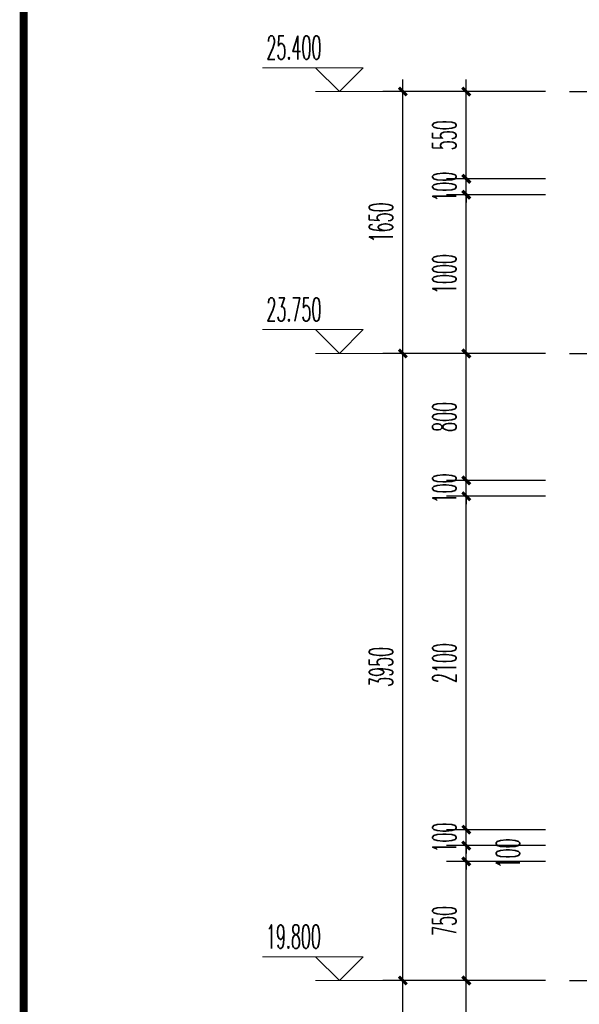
# Model space of a CAD drawing. Extents: x 1779708 to 7299578, y -1121471 to 88434.
# Tile 991 of 1056: x 6981094 to 6984621, y -954023 to -947821. Entities that reach past the tile are written whole.
import ezdxf

# ---------------------------------------------------------------- set-up
doc = ezdxf.new("R2010")
doc.units = 0
doc.header["$LTSCALE"] = 1000
doc.header["$MEASUREMENT"] = 0
doc.linetypes.add('DOTE', pattern=[2.42, 2, -0.2, 0.02, -0.2])
doc.layers.get('0').update_dxf_attribs({"linetype": 'CONTINUOUS'})
doc.layers.get('Defpoints').update_dxf_attribs({"linetype": 'CONTINUOUS'})
for name, color, linetype in [('AXIS', 3, 'CONTINUOUS'), ('DOTE', 1, 'DOTE'), ('PUB_TEXT', 7, 'CONTINUOUS'), ('PUB_TITLE', 4, 'CONTINUOUS'), ('可见线', 6, 'CONTINUOUS')]:
    doc.layers.add(name, color=color, linetype=linetype)
doc.layers.add('DIM_ELEV', color=3, linetype='CONTINUOUS', lineweight=13)
doc.styles.add('_TCH_DIM', font='SIMPLEX.shx', dxfattribs={"width": 0.7, "bigfont": 'GBCBIG.shx'})
doc.styles.add('_TCH_DIM_T3', font='SIMPLEX.shx', dxfattribs={"width": 0.494118, "bigfont": 'GBCBIG.shx'})
doc.dimstyles.new('_TCH_ARCH&&50', dxfattribs={"dimtxt": 148.75, "dimasz": 50, "dimexe": 125, "dimexo": 150, "dimgap": 63.125, "dimtad": 1, "dimdec": 0, "dimzin": 0, "dimdsep": 46, "dimtxsty": '_TCH_DIM_T3', "dimblk": 'ARCHTICK', "dimcen": 0.09, "dimdle": 75, "dimclrt": 7, "dimazin": 2, "dimtfac": 1, "dimtdec": 0, "dimtix": 1, "dimtmove": 2, "dimatfit": 3, "dimfxl": 250, "dimtolj": 1, "dimtzin": 0, "dimarcsym": 0})

# ---------------------------------------------------------------- blocks, each defined once
blk = doc.blocks.new('A$C3D8761CE')
at = {"layer": 'PUB_TITLE', "const_width": 100}
blk.add_lwpolyline([(2500, 1000), (83100, 1000), (83100, 58400), (2500, 58400)], close=True, dxfattribs=at)
blk = doc.blocks.new('_ArchTick')
at = {"color": 0, "linetype": 'ByBlock', "const_width": 0.4}
blk.add_lwpolyline([(-0.5, -0.5), (0.5, 0.5)], dxfattribs=at)
blk = doc.blocks.new('*D778')
at = {"layer": 'AXIS', "color": 0, "lineweight": -2, "transparency": 16777216}
for p, q in [((6983508.9, -957848.2), (6983508.9, -953798.2)), ((6984408.9, -953873.2), (6983383.9, -953873.2)), ((6984408.9, -957773.2), (6983383.9, -957773.2))]:
    blk.add_line(p, q, dxfattribs=at)
at = {"layer": 'Defpoints', "color": 0, "transparency": 16777216}
for p in [(6983508.9, -953873.2), (6984558.9, -953873.2), (6984558.9, -957773.2)]:
    blk.add_point(p, dxfattribs=at)
at = {"layer": 'AXIS', "color": 0, "lineweight": -2, "transparency": 16777216, "xscale": 50, "yscale": 50, "zscale": 50}
for p, rotation in [((6983508.9, -953873.2), 90), ((6983508.9, -957773.2), 270)]:
    blk.add_blockref('_ArchTick', p, dxfattribs=dict(at, rotation=rotation))
at = {"layer": 'AXIS', "color": 7, "transparency": 16777216, "insert": (6983371.4, -955823.2), "char_height": 148.75, "attachment_point": 5, "rotation": 90, "style": '_TCH_DIM_T3'}
blk.add_mtext('\\A1;3900', dxfattribs=at)
blk = doc.blocks.new('*D779')
at = {"layer": 'AXIS', "color": 0, "lineweight": -2, "transparency": 16777216}
for p, q in [((6983508.9, -953948.2), (6983508.9, -949848.2)), ((6984408.9, -949923.2), (6983383.9, -949923.2)), ((6984408.9, -953873.2), (6983383.9, -953873.2))]:
    blk.add_line(p, q, dxfattribs=at)
at = {"layer": 'Defpoints', "color": 0, "transparency": 16777216}
for p in [(6983508.9, -949923.2), (6984558.9, -949923.2), (6984558.9, -953873.2)]:
    blk.add_point(p, dxfattribs=at)
at = {"layer": 'AXIS', "color": 0, "lineweight": -2, "transparency": 16777216, "xscale": 50, "yscale": 50, "zscale": 50}
for p, rotation in [((6983508.9, -949923.2), 90), ((6983508.9, -953873.2), 270)]:
    blk.add_blockref('_ArchTick', p, dxfattribs=dict(at, rotation=rotation))
at = {"layer": 'AXIS', "color": 7, "transparency": 16777216, "insert": (6983371.4, -951898.2), "char_height": 148.75, "attachment_point": 5, "rotation": 90, "style": '_TCH_DIM_T3'}
blk.add_mtext('\\A1;3950', dxfattribs=at)
blk = doc.blocks.new('*D780')
at = {"layer": 'AXIS', "color": 0, "lineweight": -2, "transparency": 16777216}
for p, q in [((6983508.9, -949998.2), (6983508.9, -948198.2)), ((6984408.9, -948273.2), (6983383.9, -948273.2)), ((6984408.9, -949923.2), (6983383.9, -949923.2))]:
    blk.add_line(p, q, dxfattribs=at)
at = {"layer": 'Defpoints', "color": 0, "transparency": 16777216}
for p in [(6983508.9, -948273.2), (6984558.9, -948273.2), (6984558.9, -949923.2)]:
    blk.add_point(p, dxfattribs=at)
at = {"layer": 'AXIS', "color": 0, "lineweight": -2, "transparency": 16777216, "xscale": 50, "yscale": 50, "zscale": 50}
for p, rotation in [((6983508.9, -948273.2), 90), ((6983508.9, -949923.2), 270)]:
    blk.add_blockref('_ArchTick', p, dxfattribs=dict(at, rotation=rotation))
at = {"layer": 'AXIS', "color": 7, "transparency": 16777216, "insert": (6983371.4, -949098.2), "char_height": 148.75, "attachment_point": 5, "rotation": 90, "style": '_TCH_DIM_T3'}
blk.add_mtext('\\A1;1650', dxfattribs=at)
blk = doc.blocks.new('*D860')
at = {"layer": 'AXIS', "color": 0, "lineweight": -2, "transparency": 16777216}
for p, q in [((6983908.9, -954598.2), (6983908.9, -953798.2)), ((6984408.9, -953873.2), (6983783.9, -953873.2)), ((6984408.9, -954523.2), (6983783.9, -954523.2))]:
    blk.add_line(p, q, dxfattribs=at)
at = {"layer": 'Defpoints', "color": 0, "transparency": 16777216}
for p in [(6983908.9, -953873.2), (6984558.9, -953873.2), (6984558.9, -954523.2)]:
    blk.add_point(p, dxfattribs=at)
at = {"layer": 'AXIS', "color": 0, "lineweight": -2, "transparency": 16777216, "xscale": 50, "yscale": 50, "zscale": 50}
for p, rotation in [((6983908.9, -953873.2), 90), ((6983908.9, -954523.2), 270)]:
    blk.add_blockref('_ArchTick', p, dxfattribs=dict(at, rotation=rotation))
at = {"layer": 'AXIS', "color": 7, "transparency": 16777216, "insert": (6983771.4, -954198.2), "char_height": 148.75, "attachment_point": 5, "rotation": 90, "style": '_TCH_DIM_T3'}
blk.add_mtext('\\A1;650', dxfattribs=at)
blk = doc.blocks.new('*D861')
at = {"layer": 'AXIS', "color": 0, "lineweight": -2, "transparency": 16777216}
for p, q in [((6983908.9, -953948.2), (6983908.9, -953048.2)), ((6984408.9, -953123.2), (6983783.9, -953123.2)), ((6984408.9, -953873.2), (6983783.9, -953873.2))]:
    blk.add_line(p, q, dxfattribs=at)
at = {"layer": 'Defpoints', "color": 0, "transparency": 16777216}
for p in [(6983908.9, -953123.2), (6984558.9, -953123.2), (6984558.9, -953873.2)]:
    blk.add_point(p, dxfattribs=at)
at = {"layer": 'AXIS', "color": 0, "lineweight": -2, "transparency": 16777216, "xscale": 50, "yscale": 50, "zscale": 50}
for p, rotation in [((6983908.9, -953123.2), 90), ((6983908.9, -953873.2), 270)]:
    blk.add_blockref('_ArchTick', p, dxfattribs=dict(at, rotation=rotation))
at = {"layer": 'AXIS', "color": 7, "transparency": 16777216, "insert": (6983771.4, -953498.2), "char_height": 148.75, "attachment_point": 5, "rotation": 90, "style": '_TCH_DIM_T3'}
blk.add_mtext('\\A1;750', dxfattribs=at)
blk = doc.blocks.new('*D862')
at = {"layer": 'AXIS', "color": 0, "lineweight": -2, "transparency": 16777216}
for p, q in [((6984408.9, -953023.2), (6983783.9, -953023.2)), ((6983908.9, -953023.2), (6983908.9, -952973.2)), ((6983908.9, -953123.2), (6983908.9, -953023.2)), ((6984408.9, -953123.2), (6983783.9, -953123.2)), ((6983908.9, -953123.2), (6983908.9, -953173.2))]:
    blk.add_line(p, q, dxfattribs=at)
at = {"layer": 'Defpoints', "color": 0, "transparency": 16777216}
for p in [(6983908.9, -953023.2), (6984558.9, -953023.2), (6984558.9, -953123.2)]:
    blk.add_point(p, dxfattribs=at)
at = {"layer": 'AXIS', "color": 0, "lineweight": -2, "transparency": 16777216, "xscale": 50, "yscale": 50, "zscale": 50}
for p, rotation in [((6983908.9, -953023.2), 270), ((6983908.9, -953123.2), 90)]:
    blk.add_blockref('_ArchTick', p, dxfattribs=dict(at, rotation=rotation))
at = {"layer": 'AXIS', "color": 7, "transparency": 16777216, "insert": (6984171.4, -953073.2), "char_height": 148.75, "attachment_point": 5, "rotation": 90, "style": '_TCH_DIM_T3'}
blk.add_mtext('\\A1;100', dxfattribs=at)
blk = doc.blocks.new('*D863')
at = {"layer": 'AXIS', "color": 0, "lineweight": -2, "transparency": 16777216}
for p, q in [((6983908.9, -952923.2), (6983908.9, -952873.2)), ((6984408.9, -952923.2), (6983783.9, -952923.2)), ((6983908.9, -953023.2), (6983908.9, -952923.2)), ((6984408.9, -953023.2), (6983783.9, -953023.2)), ((6983908.9, -953023.2), (6983908.9, -953073.2))]:
    blk.add_line(p, q, dxfattribs=at)
at = {"layer": 'Defpoints', "color": 0, "transparency": 16777216}
for p in [(6983908.9, -952923.2), (6984558.9, -952923.2), (6984558.9, -953023.2)]:
    blk.add_point(p, dxfattribs=at)
at = {"layer": 'AXIS', "color": 0, "lineweight": -2, "transparency": 16777216, "xscale": 50, "yscale": 50, "zscale": 50}
for p, rotation in [((6983908.9, -952923.2), 270), ((6983908.9, -953023.2), 90)]:
    blk.add_blockref('_ArchTick', p, dxfattribs=dict(at, rotation=rotation))
at = {"layer": 'AXIS', "color": 7, "transparency": 16777216, "insert": (6983771.4, -952973.2), "char_height": 148.75, "attachment_point": 5, "rotation": 90, "style": '_TCH_DIM_T3'}
blk.add_mtext('\\A1;100', dxfattribs=at)
blk = doc.blocks.new('*D864')
at = {"layer": 'AXIS', "color": 0, "lineweight": -2, "transparency": 16777216}
for p, q in [((6983908.9, -952998.2), (6983908.9, -950748.2)), ((6984408.9, -950823.2), (6983783.9, -950823.2)), ((6984408.9, -952923.2), (6983783.9, -952923.2))]:
    blk.add_line(p, q, dxfattribs=at)
at = {"layer": 'Defpoints', "color": 0, "transparency": 16777216}
for p in [(6983908.9, -950823.2), (6984558.9, -950823.2), (6984558.9, -952923.2)]:
    blk.add_point(p, dxfattribs=at)
at = {"layer": 'AXIS', "color": 0, "lineweight": -2, "transparency": 16777216, "xscale": 50, "yscale": 50, "zscale": 50}
for p, rotation in [((6983908.9, -950823.2), 90), ((6983908.9, -952923.2), 270)]:
    blk.add_blockref('_ArchTick', p, dxfattribs=dict(at, rotation=rotation))
at = {"layer": 'AXIS', "color": 7, "transparency": 16777216, "insert": (6983771.4, -951873.2), "char_height": 148.75, "attachment_point": 5, "rotation": 90, "style": '_TCH_DIM_T3'}
blk.add_mtext('\\A1;2100', dxfattribs=at)
blk = doc.blocks.new('*D865')
at = {"layer": 'AXIS', "color": 0, "lineweight": -2, "transparency": 16777216}
for p, q in [((6983908.9, -950723.2), (6983908.9, -950673.2)), ((6984408.9, -950723.2), (6983783.9, -950723.2)), ((6983908.9, -950823.2), (6983908.9, -950723.2)), ((6984408.9, -950823.2), (6983783.9, -950823.2)), ((6983908.9, -950823.2), (6983908.9, -950873.2))]:
    blk.add_line(p, q, dxfattribs=at)
at = {"layer": 'Defpoints', "color": 0, "transparency": 16777216}
for p in [(6983908.9, -950723.2), (6984558.9, -950723.2), (6984558.9, -950823.2)]:
    blk.add_point(p, dxfattribs=at)
at = {"layer": 'AXIS', "color": 0, "lineweight": -2, "transparency": 16777216, "xscale": 50, "yscale": 50, "zscale": 50}
for p, rotation in [((6983908.9, -950723.2), 270), ((6983908.9, -950823.2), 90)]:
    blk.add_blockref('_ArchTick', p, dxfattribs=dict(at, rotation=rotation))
at = {"layer": 'AXIS', "color": 7, "transparency": 16777216, "insert": (6983771.4, -950773.2), "char_height": 148.75, "attachment_point": 5, "rotation": 90, "style": '_TCH_DIM_T3'}
blk.add_mtext('\\A1;100', dxfattribs=at)
blk = doc.blocks.new('*D866')
at = {"layer": 'AXIS', "color": 0, "lineweight": -2, "transparency": 16777216}
for p, q in [((6983908.9, -950798.2), (6983908.9, -949848.2)), ((6984408.9, -949923.2), (6983783.9, -949923.2)), ((6984408.9, -950723.2), (6983783.9, -950723.2))]:
    blk.add_line(p, q, dxfattribs=at)
at = {"layer": 'Defpoints', "color": 0, "transparency": 16777216}
for p in [(6983908.9, -949923.2), (6984558.9, -949923.2), (6984558.9, -950723.2)]:
    blk.add_point(p, dxfattribs=at)
at = {"layer": 'AXIS', "color": 0, "lineweight": -2, "transparency": 16777216, "xscale": 50, "yscale": 50, "zscale": 50}
for p, rotation in [((6983908.9, -949923.2), 90), ((6983908.9, -950723.2), 270)]:
    blk.add_blockref('_ArchTick', p, dxfattribs=dict(at, rotation=rotation))
at = {"layer": 'AXIS', "color": 7, "transparency": 16777216, "insert": (6983771.4, -950323.2), "char_height": 148.75, "attachment_point": 5, "rotation": 90, "style": '_TCH_DIM_T3'}
blk.add_mtext('\\A1;800', dxfattribs=at)
blk = doc.blocks.new('*D867')
at = {"layer": 'AXIS', "color": 0, "lineweight": -2, "transparency": 16777216}
for p, q in [((6983908.9, -949998.2), (6983908.9, -948848.2)), ((6984408.9, -948923.2), (6983783.9, -948923.2)), ((6984408.9, -949923.2), (6983783.9, -949923.2))]:
    blk.add_line(p, q, dxfattribs=at)
at = {"layer": 'Defpoints', "color": 0, "transparency": 16777216}
for p in [(6983908.9, -948923.2), (6984558.9, -948923.2), (6984558.9, -949923.2)]:
    blk.add_point(p, dxfattribs=at)
at = {"layer": 'AXIS', "color": 0, "lineweight": -2, "transparency": 16777216, "xscale": 50, "yscale": 50, "zscale": 50}
for p, rotation in [((6983908.9, -948923.2), 90), ((6983908.9, -949923.2), 270)]:
    blk.add_blockref('_ArchTick', p, dxfattribs=dict(at, rotation=rotation))
at = {"layer": 'AXIS', "color": 7, "transparency": 16777216, "insert": (6983771.4, -949423.2), "char_height": 148.75, "attachment_point": 5, "rotation": 90, "style": '_TCH_DIM_T3'}
blk.add_mtext('\\A1;1000', dxfattribs=at)
blk = doc.blocks.new('*D868')
at = {"layer": 'AXIS', "color": 0, "lineweight": -2, "transparency": 16777216}
for p, q in [((6983908.9, -948823.2), (6983908.9, -948773.2)), ((6984408.9, -948823.2), (6983783.9, -948823.2)), ((6983908.9, -948923.2), (6983908.9, -948823.2)), ((6984408.9, -948923.2), (6983783.9, -948923.2)), ((6983908.9, -948923.2), (6983908.9, -948973.2))]:
    blk.add_line(p, q, dxfattribs=at)
at = {"layer": 'Defpoints', "color": 0, "transparency": 16777216}
for p in [(6983908.9, -948823.2), (6984558.9, -948823.2), (6984558.9, -948923.2)]:
    blk.add_point(p, dxfattribs=at)
at = {"layer": 'AXIS', "color": 0, "lineweight": -2, "transparency": 16777216, "xscale": 50, "yscale": 50, "zscale": 50}
for p, rotation in [((6983908.9, -948823.2), 270), ((6983908.9, -948923.2), 90)]:
    blk.add_blockref('_ArchTick', p, dxfattribs=dict(at, rotation=rotation))
at = {"layer": 'AXIS', "color": 7, "transparency": 16777216, "insert": (6983771.4, -948873.2), "char_height": 148.75, "attachment_point": 5, "rotation": 90, "style": '_TCH_DIM_T3'}
blk.add_mtext('\\A1;100', dxfattribs=at)
blk = doc.blocks.new('*D869')
at = {"layer": 'AXIS', "color": 0, "lineweight": -2, "transparency": 16777216}
for p, q in [((6983908.9, -948898.2), (6983908.9, -948198.2)), ((6984408.9, -948273.2), (6983783.9, -948273.2)), ((6984408.9, -948823.2), (6983783.9, -948823.2))]:
    blk.add_line(p, q, dxfattribs=at)
at = {"layer": 'Defpoints', "color": 0, "transparency": 16777216}
for p in [(6983908.9, -948273.2), (6984558.9, -948273.2), (6984558.9, -948823.2)]:
    blk.add_point(p, dxfattribs=at)
at = {"layer": 'AXIS', "color": 0, "lineweight": -2, "transparency": 16777216, "xscale": 50, "yscale": 50, "zscale": 50}
for p, rotation in [((6983908.9, -948273.2), 90), ((6983908.9, -948823.2), 270)]:
    blk.add_blockref('_ArchTick', p, dxfattribs=dict(at, rotation=rotation))
at = {"layer": 'AXIS', "color": 7, "transparency": 16777216, "insert": (6983771.4, -948548.2), "char_height": 148.75, "attachment_point": 5, "rotation": 90, "style": '_TCH_DIM_T3'}
blk.add_mtext('\\A1;550', dxfattribs=at)

msp = doc.modelspace()

# ---------------------------------------------------------------- linework, layer by layer
at = {"layer": 'DIM_ELEV'}
for p, q in [((6983258.9, -948123.2), (6982625.5, -948123.2)), ((6983108.9, -948273.2), (6982958.9, -948123.2)), ((6983108.9, -948273.2), (6983258.9, -948123.2)), ((6983908.9, -948273.2), (6982958.9, -948273.2)), ((6983258.9, -949773.2), (6982625.5, -949773.2)), ((6983108.9, -949923.2), (6982958.9, -949773.2)), ((6983108.9, -949923.2), (6983258.9, -949773.2)), ((6983908.9, -949923.2), (6982958.9, -949923.2)), ((6983258.9, -953723.2), (6982625.5, -953723.2)), ((6983108.9, -953873.2), (6982958.9, -953723.2)), ((6983108.9, -953873.2), (6983258.9, -953723.2)), ((6983908.9, -953873.2), (6982958.9, -953873.2))]:
    msp.add_line(p, q, dxfattribs=at)
at = {"layer": 'DOTE', "linetype": 'DOTE', "ltscale": 0.5}
for p, q in [((6984558.9, -948273.2), (6986658.9, -948273.2)), ((6984558.9, -949923.2), (6986658.9, -949923.2)), ((6984558.9, -953873.2), (6986658.9, -953873.2))]:
    msp.add_line(p, q, dxfattribs=at)

# ---------------------------------------------------------------- block references
at = {"layer": '可见线', "xscale": 0.5, "yscale": 0.5, "zscale": 0.5, "rotation": 270}
msp.add_blockref('A$C3D8761CE', (6980619.2, -944150.2), dxfattribs=at)

# ---------------------------------------------------------------- texts
at = {"layer": 'PUB_TEXT', "color": 7, "style": '_TCH_DIM', "width": 0.494118}
for s, p in [('25.400', (6982649.3, -948070.7)), ('23.750', (6982649.3, -949720.7)), ('19.800', (6982645.8, -953670.7))]:
    msp.add_text(s, height=148.75, dxfattribs=at).set_placement(p)

# ---------------------------------------------------------------- dimensions: what is measured, and where the dimension line sits
at = {"layer": 'AXIS'}
for p1, p2, distance, picture, middle in [((6984558.9, -949923.2), (6984558.9, -948273.2), 1050, '*D780', (6983371.4, -949098.2)), ((6984558.9, -948823.2), (6984558.9, -948273.2), 650, '*D869', (6983771.4, -948548.2)), ((6984558.9, -948923.2), (6984558.9, -948823.2), 650, '*D868', (6983771.4, -948873.2)), ((6984558.9, -949923.2), (6984558.9, -948923.2), 650, '*D867', (6983771.4, -949423.2)), ((6984558.9, -953873.2), (6984558.9, -949923.2), 1050, '*D779', (6983371.4, -951898.2)), ((6984558.9, -950723.2), (6984558.9, -949923.2), 650, '*D866', (6983771.4, -950323.2)), ((6984558.9, -950823.2), (6984558.9, -950723.2), 650, '*D865', (6983771.4, -950773.2)), ((6984558.9, -952923.2), (6984558.9, -950823.2), 650, '*D864', (6983771.4, -951873.2)), ((6984558.9, -953023.2), (6984558.9, -952923.2), 650, '*D863', (6983771.4, -952973.2)), ((6984558.9, -953873.2), (6984558.9, -953123.2), 650, '*D861', (6983771.4, -953498.2)), ((6984558.9, -957773.2), (6984558.9, -953873.2), 1050, '*D778', (6983371.4, -955823.2)), ((6984558.9, -954523.2), (6984558.9, -953873.2), 650, '*D860', (6983771.4, -954198.2))]:
    dim = msp.add_aligned_dim(p1=p1, p2=p2, distance=distance, dimstyle='_TCH_ARCH&&50', dxfattribs=at)
    dim.commit()
    dim.dimension.update_dxf_attribs({"geometry": picture, "text_midpoint": middle})
dim = msp.add_linear_dim(base=(6983908.9, -953023.2), p1=(6984558.9, -953123.2), p2=(6984558.9, -953023.2), angle=90, dimstyle='_TCH_ARCH&&50', dxfattribs=at)
dim.commit()
dim.dimension.update_dxf_attribs({"geometry": '*D862', "text_midpoint": (6984171.4, -953073.2), "dimtype": 161})

doc.saveas('drawing.dxf')
